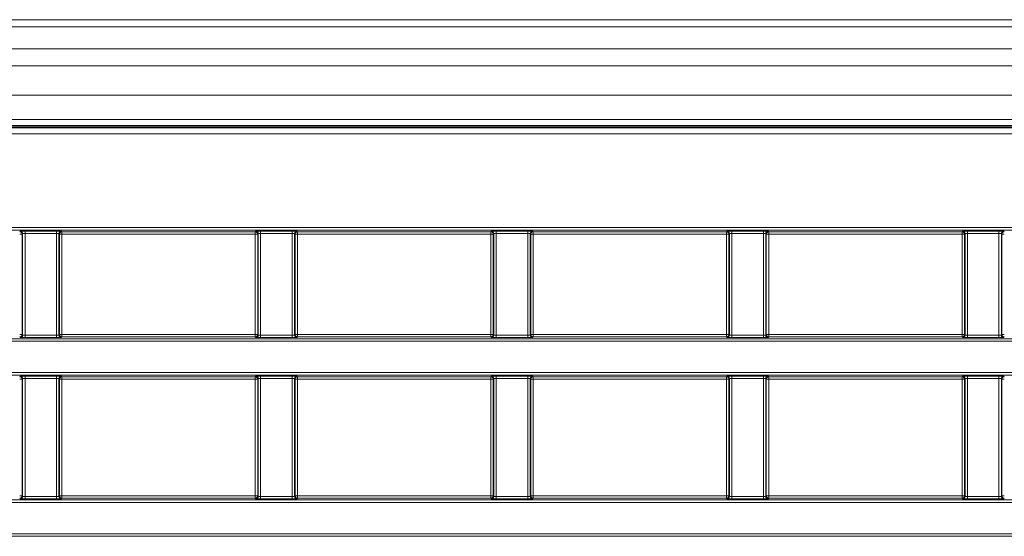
# Model space of a CAD drawing. Header units: millimetres. Extents: x 0 to 1118, y 0 to 864.
# Tile 361 of 390: x 542 to 562, y 662 to 673. Entities that reach past the tile are written whole.
import ezdxf

# ---------------------------------------------------------------- set-up
doc = ezdxf.new("R2010")
doc.units = ezdxf.units.MM

msp = doc.modelspace()

# ---------------------------------------------------------------- linework, layer by layer
at = {"color": 7, "linetype": 'Continuous', "lineweight": 15}
for p, q in [((607.0387, 673.0354), (472.6137, 673.0354)), ((607.0387, 670.9729), (472.6137, 670.9729)), ((471.8311, 670.8175), (607.8213, 670.8175))]:
    msp.add_line(p, q, dxfattribs=at)
at = {"color": 9, "linetype": 'Continuous', "lineweight": 0}
for p, q in [((607.0387, 672.8889), (472.6137, 672.8889)), ((607.0387, 672.4318), (472.6137, 672.4318)), ((607.0387, 672.0783), (472.6137, 672.0783)), ((607.0387, 671.4729), (472.6137, 671.4729)), ((471.8384, 670.8), (607.8141, 670.8)), ((607.0387, 670.8479), (472.6137, 670.8479)), ((607.8141, 670.675), (471.8384, 670.675)), ((474.3861, 668.7341), (605.2664, 668.7341)), ((605.2664, 668.6841), (474.3861, 668.6841)), ((541.8265, 668.6487), (541.8379, 668.6601)), ((541.8765, 668.5987), (541.8265, 668.5987)), ((541.8879, 668.6101), (541.8765, 668.5987)), ((541.8765, 668.5987), (541.8765, 666.5216)), ((541.8879, 666.5102), (541.8879, 668.6101)), ((541.9379, 668.6618), (542.5896, 668.6618)), ((541.9379, 668.6618), (541.9379, 668.6118)), ((542.5896, 668.6118), (541.9379, 668.6118)), ((541.9379, 668.6118), (541.9379, 666.5085)), ((542.5896, 668.6618), (542.5896, 668.6118)), ((542.5896, 666.5085), (542.5896, 668.6118)), ((542.6396, 668.6101), (542.6396, 666.5102)), ((542.651, 668.5987), (542.6396, 668.6101)), ((542.651, 666.5216), (542.651, 668.5987)), ((542.701, 668.5987), (542.651, 668.5987)), ((542.6896, 668.6601), (542.701, 668.6487)), ((542.701, 668.6487), (546.7015, 668.6487)), ((542.701, 668.6487), (542.701, 668.5987)), ((542.701, 668.5987), (542.701, 666.5216)), ((546.7015, 668.5987), (542.701, 668.5987)), ((546.7015, 668.6487), (546.7129, 668.6601)), ((546.7015, 668.6487), (546.7015, 668.5987)), ((546.7015, 666.5216), (546.7015, 668.5987)), ((546.7515, 668.5987), (546.7015, 668.5987)), ((546.7629, 668.6101), (546.7515, 668.5987)), ((546.7515, 668.5987), (546.7515, 666.5216)), ((546.7629, 666.5102), (546.7629, 668.6101)), ((546.8129, 668.6618), (547.4646, 668.6618)), ((546.8129, 668.6618), (546.8129, 668.6118)), ((547.4646, 668.6118), (546.8129, 668.6118)), ((546.8129, 668.6118), (546.8129, 666.5085)), ((547.4646, 668.6618), (547.4646, 668.6118)), ((547.4646, 666.5085), (547.4646, 668.6118)), ((547.5146, 668.6101), (547.5146, 666.5102)), ((547.526, 668.5987), (547.5146, 668.6101)), ((547.526, 666.5216), (547.526, 668.5987)), ((547.576, 668.5987), (547.526, 668.5987)), ((547.5646, 668.6601), (547.576, 668.6487)), ((547.576, 668.6487), (551.5765, 668.6487)), ((547.576, 668.6487), (547.576, 668.5987)), ((547.576, 668.5987), (547.576, 666.5216)), ((551.5765, 668.5987), (547.576, 668.5987)), ((551.5765, 668.6487), (551.5879, 668.6601)), ((551.5765, 668.6487), (551.5765, 668.5987)), ((551.5765, 666.5216), (551.5765, 668.5987)), ((551.6265, 668.5987), (551.5765, 668.5987)), ((551.6379, 668.6101), (551.6265, 668.5987)), ((551.6265, 668.5987), (551.6265, 666.5216)), ((551.6379, 666.5102), (551.6379, 668.6101)), ((551.6879, 668.6618), (552.3396, 668.6618)), ((551.6879, 668.6618), (551.6879, 668.6118)), ((552.3396, 668.6118), (551.6879, 668.6118)), ((551.6879, 668.6118), (551.6879, 666.5085)), ((552.3396, 668.6618), (552.3396, 668.6118)), ((552.3396, 666.5085), (552.3396, 668.6118)), ((552.3896, 668.6101), (552.3896, 666.5102)), ((552.401, 668.5987), (552.3896, 668.6101)), ((552.401, 666.5216), (552.401, 668.5987)), ((552.451, 668.5987), (552.401, 668.5987)), ((552.4396, 668.6601), (552.451, 668.6487)), ((552.451, 668.6487), (556.4515, 668.6487)), ((552.451, 668.6487), (552.451, 668.5987)), ((552.451, 668.5987), (552.451, 666.5216)), ((556.4515, 668.5987), (552.451, 668.5987)), ((556.4515, 668.6487), (556.4629, 668.6601)), ((556.4515, 668.6487), (556.4515, 668.5987)), ((556.4515, 666.5216), (556.4515, 668.5987)), ((556.5015, 668.5987), (556.4515, 668.5987)), ((556.5129, 668.6101), (556.5015, 668.5987)), ((556.5015, 668.5987), (556.5015, 666.5216)), ((556.5129, 666.5102), (556.5129, 668.6101)), ((556.5629, 668.6618), (557.2146, 668.6618)), ((556.5629, 668.6618), (556.5629, 668.6118)), ((557.2146, 668.6118), (556.5629, 668.6118)), ((556.5629, 668.6118), (556.5629, 666.5085)), ((557.2146, 668.6618), (557.2146, 668.6118)), ((557.2146, 666.5085), (557.2146, 668.6118)), ((557.2646, 668.6101), (557.2646, 666.5102)), ((557.276, 668.5987), (557.2646, 668.6101)), ((557.276, 666.5216), (557.276, 668.5987)), ((557.326, 668.5987), (557.276, 668.5987)), ((557.3146, 668.6601), (557.326, 668.6487)), ((557.326, 668.6487), (561.3265, 668.6487)), ((557.326, 668.6487), (557.326, 668.5987)), ((561.3265, 668.5987), (557.326, 668.5987)), ((557.326, 668.5987), (557.326, 666.5216)), ((561.3265, 668.6487), (561.3379, 668.6601)), ((561.3265, 668.6487), (561.3265, 668.5987)), ((561.3765, 668.5987), (561.3265, 668.5987)), ((561.3265, 666.5216), (561.3265, 668.5987)), ((561.3879, 668.6101), (561.3765, 668.5987)), ((561.3765, 668.5987), (561.3765, 666.5216)), ((561.3879, 666.5102), (561.3879, 668.6101)), ((561.4379, 668.6618), (562.0896, 668.6618)), ((561.4379, 668.6618), (561.4379, 668.6118)), ((562.0896, 668.6118), (561.4379, 668.6118)), ((561.4379, 668.6118), (561.4379, 666.5085)), ((562.0896, 668.6618), (562.0896, 668.6118)), ((562.0896, 666.5085), (562.0896, 668.6118)), ((562.1396, 668.6101), (562.1396, 666.5102)), ((562.151, 668.5987), (562.1396, 668.6101)), ((562.151, 666.5216), (562.151, 668.5987)), ((562.201, 668.5987), (562.151, 668.5987)), ((562.1896, 668.6601), (562.201, 668.6487)), ((541.8765, 666.5216), (541.8265, 666.5216)), ((541.8379, 666.4602), (541.8265, 666.4716)), ((541.8765, 666.5216), (541.8879, 666.5102)), ((541.9379, 666.5085), (542.5896, 666.5085)), ((541.9379, 666.5085), (541.9379, 666.4585)), ((542.5896, 666.4585), (541.9379, 666.4585)), ((542.5896, 666.5085), (542.5896, 666.4585)), ((542.6396, 666.5102), (542.651, 666.5216)), ((542.701, 666.5216), (542.651, 666.5216)), ((542.701, 666.4716), (542.6896, 666.4602)), ((542.701, 666.5216), (542.701, 666.4716)), ((542.701, 666.5216), (546.7015, 666.5216)), ((546.7015, 666.4716), (542.701, 666.4716)), ((546.7015, 666.5216), (546.7015, 666.4716)), ((546.7515, 666.5216), (546.7015, 666.5216)), ((546.7129, 666.4602), (546.7015, 666.4716)), ((546.7515, 666.5216), (546.7629, 666.5102)), ((546.8129, 666.5085), (546.8129, 666.4585)), ((546.8129, 666.5085), (547.4646, 666.5085)), ((547.4646, 666.4585), (546.8129, 666.4585)), ((547.4646, 666.5085), (547.4646, 666.4585)), ((547.5146, 666.5102), (547.526, 666.5216)), ((547.576, 666.5216), (547.526, 666.5216)), ((547.576, 666.4716), (547.5646, 666.4602)), ((547.576, 666.5216), (551.5765, 666.5216)), ((547.576, 666.5216), (547.576, 666.4716)), ((551.5765, 666.4716), (547.576, 666.4716)), ((551.5765, 666.5216), (551.5765, 666.4716)), ((551.6265, 666.5216), (551.5765, 666.5216)), ((551.5879, 666.4602), (551.5765, 666.4716)), ((551.6265, 666.5216), (551.6379, 666.5102)), ((551.6879, 666.5085), (552.3396, 666.5085)), ((551.6879, 666.5085), (551.6879, 666.4585)), ((552.3396, 666.4585), (551.6879, 666.4585)), ((552.3396, 666.5085), (552.3396, 666.4585)), ((552.3896, 666.5102), (552.401, 666.5216)), ((552.451, 666.5216), (552.401, 666.5216)), ((552.451, 666.4716), (552.4396, 666.4602)), ((552.451, 666.5216), (556.4515, 666.5216)), ((552.451, 666.5216), (552.451, 666.4716)), ((556.4515, 666.4716), (552.451, 666.4716)), ((556.4515, 666.5216), (556.4515, 666.4716)), ((556.5015, 666.5216), (556.4515, 666.5216)), ((556.4629, 666.4602), (556.4515, 666.4716)), ((556.5015, 666.5216), (556.5129, 666.5102)), ((556.5629, 666.5085), (557.2146, 666.5085)), ((556.5629, 666.5085), (556.5629, 666.4585)), ((557.2146, 666.4585), (556.5629, 666.4585)), ((557.2146, 666.5085), (557.2146, 666.4585)), ((557.2646, 666.5102), (557.276, 666.5216)), ((557.326, 666.5216), (557.276, 666.5216)), ((557.326, 666.4716), (557.3146, 666.4602)), ((557.326, 666.5216), (561.3265, 666.5216)), ((557.326, 666.5216), (557.326, 666.4716)), ((561.3265, 666.4716), (557.326, 666.4716)), ((561.3265, 666.5216), (561.3265, 666.4716)), ((561.3765, 666.5216), (561.3265, 666.5216)), ((561.3379, 666.4602), (561.3265, 666.4716)), ((561.3765, 666.5216), (561.3879, 666.5102)), ((561.4379, 666.5085), (561.4379, 666.4585)), ((561.4379, 666.5085), (562.0896, 666.5085)), ((562.0896, 666.4585), (561.4379, 666.4585)), ((562.0896, 666.5085), (562.0896, 666.4585)), ((562.1396, 666.5102), (562.151, 666.5216)), ((562.201, 666.5216), (562.151, 666.5216)), ((562.201, 666.4716), (562.1896, 666.4602)), ((476.1302, 666.4362), (603.5223, 666.4362)), ((603.5223, 666.3862), (476.1302, 666.3862)), ((510.5109, 665.7345), (603.5223, 665.7345)), ((603.5223, 665.6845), (510.6108, 665.6845)), ((541.8265, 665.6491), (541.8379, 665.6605)), ((541.9379, 665.6622), (542.5896, 665.6622)), ((541.9379, 665.6622), (541.9379, 665.6122)), ((542.5896, 665.6622), (542.5896, 665.6122)), ((542.6896, 665.6605), (542.701, 665.6491)), ((542.701, 665.6491), (546.7015, 665.6491)), ((542.701, 665.6491), (542.701, 665.5991)), ((546.7015, 665.6491), (546.7129, 665.6605)), ((546.7015, 665.6491), (546.7015, 665.5991)), ((546.8129, 665.6622), (547.4646, 665.6622)), ((546.8129, 665.6622), (546.8129, 665.6122)), ((547.4646, 665.6622), (547.4646, 665.6122)), ((547.5646, 665.6605), (547.576, 665.6491)), ((547.576, 665.6491), (551.5765, 665.6491)), ((547.576, 665.5991), (547.576, 665.6491)), ((551.5765, 665.6491), (551.5879, 665.6605)), ((551.5765, 665.5991), (551.5765, 665.6491)), ((551.6879, 665.6622), (552.3396, 665.6622)), ((551.6879, 665.6122), (551.6879, 665.6622)), ((552.3396, 665.6122), (552.3396, 665.6622)), ((552.4396, 665.6605), (552.451, 665.6491)), ((552.451, 665.6491), (556.4515, 665.6491)), ((552.451, 665.5991), (552.451, 665.6491)), ((556.4515, 665.6491), (556.4629, 665.6605)), ((556.4515, 665.5991), (556.4515, 665.6491)), ((556.5629, 665.6622), (557.2146, 665.6622)), ((556.5629, 665.6122), (556.5629, 665.6622)), ((557.2146, 665.6122), (557.2146, 665.6622)), ((557.3146, 665.6605), (557.326, 665.6491)), ((557.326, 665.6491), (561.3265, 665.6491)), ((557.326, 665.5991), (557.326, 665.6491)), ((561.3265, 665.6491), (561.3379, 665.6605)), ((561.3265, 665.5991), (561.3265, 665.6491)), ((561.4379, 665.6622), (562.0896, 665.6622)), ((561.4379, 665.6122), (561.4379, 665.6622)), ((562.0896, 665.6122), (562.0896, 665.6622)), ((562.1896, 665.6605), (562.201, 665.6491)), ((541.8765, 665.5991), (541.8265, 665.5991)), ((541.8879, 665.6105), (541.8765, 665.5991)), ((541.8765, 665.5991), (541.8765, 663.1855)), ((541.8879, 663.1741), (541.8879, 665.6105)), ((542.5896, 665.6122), (541.9379, 665.6122)), ((541.9379, 665.6122), (541.9379, 663.1724)), ((542.5896, 663.1724), (542.5896, 665.6122)), ((542.6396, 665.6105), (542.6396, 663.1741)), ((542.651, 665.5991), (542.6396, 665.6105)), ((542.651, 663.1855), (542.651, 665.5991)), ((542.701, 665.5991), (542.651, 665.5991)), ((542.701, 665.5991), (542.701, 663.1855)), ((546.7015, 665.5991), (542.701, 665.5991)), ((546.7515, 665.5991), (546.7015, 665.5991)), ((546.7015, 663.1855), (546.7015, 665.5991)), ((546.7629, 665.6105), (546.7515, 665.5991)), ((546.7515, 665.5991), (546.7515, 663.1855)), ((546.7629, 663.1741), (546.7629, 665.6105)), ((547.4646, 665.6122), (546.8129, 665.6122)), ((546.8129, 665.6122), (546.8129, 663.1724)), ((547.4646, 663.1724), (547.4646, 665.6122)), ((547.5146, 665.6105), (547.5146, 663.1741)), ((547.526, 665.5991), (547.5146, 665.6105)), ((547.526, 663.1855), (547.526, 665.5991)), ((547.576, 665.5991), (547.526, 665.5991)), ((551.5765, 665.5991), (547.576, 665.5991)), ((547.576, 665.5991), (547.576, 663.1855)), ((551.6265, 665.5991), (551.5765, 665.5991)), ((551.5765, 663.1855), (551.5765, 665.5991)), ((551.6379, 665.6105), (551.6265, 665.5991)), ((551.6265, 665.5991), (551.6265, 663.1855)), ((551.6379, 663.1741), (551.6379, 665.6105)), ((552.3396, 665.6122), (551.6879, 665.6122)), ((551.6879, 665.6122), (551.6879, 663.1724)), ((552.3396, 663.1724), (552.3396, 665.6122)), ((552.3896, 665.6105), (552.3896, 663.1741)), ((552.401, 665.5991), (552.3896, 665.6105)), ((552.401, 663.1855), (552.401, 665.5991)), ((552.451, 665.5991), (552.401, 665.5991)), ((552.451, 665.5991), (552.451, 663.1855)), ((556.4515, 665.5991), (552.451, 665.5991)), ((556.5015, 665.5991), (556.4515, 665.5991)), ((556.4515, 663.1855), (556.4515, 665.5991)), ((556.5129, 665.6105), (556.5015, 665.5991)), ((556.5015, 665.5991), (556.5015, 663.1855)), ((556.5129, 663.1741), (556.5129, 665.6105)), ((557.2146, 665.6122), (556.5629, 665.6122)), ((556.5629, 665.6122), (556.5629, 663.1724)), ((557.2146, 663.1724), (557.2146, 665.6122)), ((557.2646, 665.6105), (557.2646, 663.1741)), ((557.276, 665.5991), (557.2646, 665.6105)), ((557.276, 663.1855), (557.276, 665.5991)), ((557.326, 665.5991), (557.276, 665.5991)), ((557.326, 665.5991), (557.326, 663.1855)), ((561.3265, 665.5991), (557.326, 665.5991)), ((561.3765, 665.5991), (561.3265, 665.5991)), ((561.3265, 663.1855), (561.3265, 665.5991)), ((561.3879, 665.6105), (561.3765, 665.5991)), ((561.3765, 665.5991), (561.3765, 663.1855)), ((561.3879, 663.1741), (561.3879, 665.6105)), ((562.0896, 665.6122), (561.4379, 665.6122)), ((561.4379, 665.6122), (561.4379, 663.1724)), ((562.0896, 663.1724), (562.0896, 665.6122)), ((562.1396, 665.6105), (562.1396, 663.1741)), ((562.151, 665.5991), (562.1396, 665.6105)), ((562.151, 663.1855), (562.151, 665.5991)), ((562.201, 665.5991), (562.151, 665.5991)), ((603.9156, 663.0501), (487.7146, 663.0501)), ((487.8146, 663.1001), (603.9156, 663.1001)), ((541.8765, 663.1855), (541.8265, 663.1855)), ((541.8379, 663.1241), (541.8265, 663.1355)), ((541.8765, 663.1855), (541.8879, 663.1741)), ((541.9379, 663.1724), (542.5896, 663.1724)), ((541.9379, 663.1724), (541.9379, 663.1224)), ((542.5896, 663.1224), (541.9379, 663.1224)), ((542.5896, 663.1724), (542.5896, 663.1224)), ((542.6396, 663.1741), (542.651, 663.1855)), ((542.701, 663.1855), (542.651, 663.1855)), ((542.701, 663.1355), (542.6896, 663.1241)), ((542.701, 663.1855), (546.7015, 663.1855)), ((542.701, 663.1855), (542.701, 663.1355)), ((546.7015, 663.1355), (542.701, 663.1355)), ((546.7015, 663.1855), (546.7015, 663.1355)), ((546.7515, 663.1855), (546.7015, 663.1855)), ((546.7129, 663.1241), (546.7015, 663.1355)), ((546.7515, 663.1855), (546.7629, 663.1741)), ((546.8129, 663.1724), (546.8129, 663.1224)), ((546.8129, 663.1724), (547.4646, 663.1724)), ((547.4646, 663.1224), (546.8129, 663.1224)), ((547.4646, 663.1724), (547.4646, 663.1224)), ((547.5146, 663.1741), (547.526, 663.1855)), ((547.576, 663.1855), (547.526, 663.1855)), ((547.576, 663.1355), (547.5646, 663.1241)), ((547.576, 663.1355), (547.576, 663.1855)), ((547.576, 663.1855), (551.5765, 663.1855)), ((551.5765, 663.1355), (547.576, 663.1355)), ((551.5765, 663.1355), (551.5765, 663.1855)), ((551.6265, 663.1855), (551.5765, 663.1855)), ((551.5879, 663.1241), (551.5765, 663.1355)), ((551.6265, 663.1855), (551.6379, 663.1741)), ((551.6879, 663.1224), (551.6879, 663.1724)), ((551.6879, 663.1724), (552.3396, 663.1724)), ((552.3396, 663.1224), (551.6879, 663.1224)), ((552.3396, 663.1224), (552.3396, 663.1724)), ((552.3896, 663.1741), (552.401, 663.1855)), ((552.451, 663.1855), (552.401, 663.1855)), ((552.451, 663.1355), (552.4396, 663.1241)), ((552.451, 663.1355), (552.451, 663.1855)), ((552.451, 663.1855), (556.4515, 663.1855)), ((556.4515, 663.1355), (552.451, 663.1355)), ((556.5015, 663.1855), (556.4515, 663.1855)), ((556.4515, 663.1355), (556.4515, 663.1855)), ((556.4629, 663.1241), (556.4515, 663.1355)), ((556.5015, 663.1855), (556.5129, 663.1741)), ((556.5629, 663.1224), (556.5629, 663.1724)), ((556.5629, 663.1724), (557.2146, 663.1724)), ((557.2146, 663.1224), (556.5629, 663.1224)), ((557.2146, 663.1224), (557.2146, 663.1724)), ((557.2646, 663.1741), (557.276, 663.1855)), ((557.326, 663.1855), (557.276, 663.1855)), ((557.326, 663.1355), (557.3146, 663.1241)), ((557.326, 663.1355), (557.326, 663.1855)), ((557.326, 663.1855), (561.3265, 663.1855)), ((561.3265, 663.1355), (557.326, 663.1355)), ((561.3265, 663.1355), (561.3265, 663.1855)), ((561.3765, 663.1855), (561.3265, 663.1855)), ((561.3379, 663.1241), (561.3265, 663.1355)), ((561.3765, 663.1855), (561.3879, 663.1741)), ((561.4379, 663.1224), (561.4379, 663.1724)), ((561.4379, 663.1724), (562.0896, 663.1724)), ((562.0896, 663.1224), (561.4379, 663.1224)), ((562.0896, 663.1224), (562.0896, 663.1724)), ((562.1396, 663.1741), (562.151, 663.1855)), ((562.201, 663.1855), (562.151, 663.1855)), ((562.201, 663.1355), (562.1896, 663.1241)), ((487.7146, 662.3984), (603.9156, 662.3984)), ((603.9156, 662.3484), (487.8146, 662.3484))]:
    msp.add_line(p, q, dxfattribs=at)
for centre, start, end in [((541.8265, 668.5987), 0.02044, 89.97956), ((541.8379, 668.6101), 0.02044, 89.97956), ((542.6896, 668.6101), 90.02044, 179.97956), ((542.701, 668.5987), 90.02044, 179.97956), ((546.7015, 668.5987), 0.02044, 89.97956), ((546.7129, 668.6101), 0.02044, 89.97956), ((547.5646, 668.6101), 90.02044, 179.97956), ((547.576, 668.5987), 90.02044, 179.97956), ((551.5765, 668.5987), 0.02044, 89.97956), ((551.5879, 668.6101), 0.02044, 89.97956), ((552.4396, 668.6101), 90.02044, 179.97956), ((552.451, 668.5987), 90.02044, 179.97956), ((556.4515, 668.5987), 0.02044, 89.97956), ((556.4629, 668.6101), 0.02044, 89.97956), ((557.3146, 668.6101), 90.02044, 179.97956), ((557.326, 668.5987), 90.02044, 179.97956), ((561.3265, 668.5987), 0.02044, 89.97956), ((561.3379, 668.6101), 0.02044, 89.97956), ((562.1896, 668.6101), 90.02044, 179.97956), ((562.201, 668.5987), 90.02044, 179.97956), ((541.8265, 666.5216), 270.02044, 359.97956), ((541.8379, 666.5102), 270.02044, 359.97956), ((542.6896, 666.5102), 180.02044, 269.97956), ((542.701, 666.5216), 180.02044, 269.97956), ((546.7015, 666.5216), 270.02044, 359.97956), ((546.7129, 666.5102), 270.02044, 359.97956), ((547.5646, 666.5102), 180.02044, 269.97956), ((547.576, 666.5216), 180.02044, 269.97956), ((551.5765, 666.5216), 270.02044, 359.97956), ((551.5879, 666.5102), 270.02044, 359.97956), ((552.4396, 666.5102), 180.02044, 269.97956), ((552.451, 666.5216), 180.02044, 269.97956), ((556.4515, 666.5216), 270.02044, 359.97956), ((556.4629, 666.5102), 270.02044, 359.97956), ((557.3146, 666.5102), 180.02044, 269.97956), ((557.326, 666.5216), 180.02044, 269.97956), ((561.3265, 666.5216), 270.02044, 359.97956), ((561.3379, 666.5102), 270.02044, 359.97956), ((562.1896, 666.5102), 180.02044, 269.97956), ((562.201, 666.5216), 180.02044, 269.97956), ((541.8265, 665.5991), 0.02044, 89.97956), ((541.8379, 665.6105), 0.02044, 89.97956), ((542.6896, 665.6105), 90.02044, 179.97956), ((542.701, 665.5991), 90.02044, 179.97956), ((546.7015, 665.5991), 0.02044, 89.97956), ((546.7129, 665.6105), 0.02044, 89.97956), ((547.5646, 665.6105), 90.02044, 179.97956), ((547.576, 665.5991), 90.02044, 179.97956), ((551.5765, 665.5991), 0.02044, 89.97956), ((551.5879, 665.6105), 0.02044, 89.97956), ((552.4396, 665.6105), 90.02044, 179.97956), ((552.451, 665.5991), 90.02044, 179.97956), ((556.4515, 665.5991), 0.02044, 89.97956), ((556.4629, 665.6105), 0.02044, 89.97956), ((557.3146, 665.6105), 90.02044, 179.97956), ((557.326, 665.5991), 90.02044, 179.97956), ((561.3265, 665.5991), 0.02044, 89.97956), ((561.3379, 665.6105), 0.02044, 89.97956), ((562.1896, 665.6105), 90.02044, 179.97956), ((562.201, 665.5991), 90.02044, 179.97956), ((541.8265, 663.1855), 270.02044, 359.97956), ((541.8379, 663.1741), 270.02044, 359.97956), ((542.6896, 663.1741), 180.02044, 269.97956), ((542.701, 663.1855), 180.02044, 269.97956), ((546.7015, 663.1855), 270.02044, 359.97956), ((546.7129, 663.1741), 270.02044, 359.97956), ((547.5646, 663.1741), 180.02044, 269.97956), ((547.576, 663.1855), 180.02044, 269.97956), ((551.5765, 663.1855), 270.02044, 359.97956), ((551.5879, 663.1741), 270.02044, 359.97956), ((552.4396, 663.1741), 180.02044, 269.97956), ((552.451, 663.1855), 180.02044, 269.97956), ((556.4515, 663.1855), 270.02044, 359.97956), ((556.4629, 663.1741), 270.02044, 359.97956), ((557.3146, 663.1741), 180.02044, 269.97956), ((557.326, 663.1855), 180.02044, 269.97956), ((561.3265, 663.1855), 270.02044, 359.97956), ((561.3379, 663.1741), 270.02044, 359.97956), ((562.1896, 663.1741), 180.02044, 269.97956), ((562.201, 663.1855), 180.02044, 269.97956)]:
    msp.add_arc(centre, 0.05, start, end, dxfattribs=at)
for centre, major_axis, ratio, start_param, end_param in [((541.9379, 668.6601), (0.1, 0), 0.0174551, 1.5707963, 3.1241394), ((541.9379, 668.6101), (0.05, 0), 0.0349101, 1.5707963, 3.1241394), ((542.5896, 668.6601), (0.1, 0), 0.0174551, 0.0174533, 1.5707963), ((542.5896, 668.6101), (0.05, 0), 0.0349101, 0.0174533, 1.5707963), ((546.8129, 668.6601), (0.1, 0), 0.0174551, 1.5707963, 3.1241394), ((546.8129, 668.6101), (0.05, 0), 0.0349101, 1.5707963, 3.1241394), ((547.4646, 668.6601), (0.1, 0), 0.0174551, 0.0174533, 1.5707963), ((547.4646, 668.6101), (0.05, 0), 0.0349101, 0.0174533, 1.5707963), ((551.6879, 668.6601), (0.1, 0), 0.0174551, 1.5707963, 3.1241394), ((551.6879, 668.6101), (0.05, 0), 0.0349101, 1.5707963, 3.1241394), ((552.3396, 668.6601), (0.1, 0), 0.0174551, 0.0174533, 1.5707963), ((552.3396, 668.6101), (0.05, 0), 0.0349101, 0.0174533, 1.5707963), ((556.5629, 668.6601), (0.1, 0), 0.0174551, 1.5707963, 3.1241394), ((556.5629, 668.6101), (0.05, 0), 0.0349101, 1.5707963, 3.1241394), ((557.2146, 668.6601), (0.1, 0), 0.0174551, 0.0174533, 1.5707963), ((557.2146, 668.6101), (0.05, 0), 0.0349101, 0.0174533, 1.5707963), ((561.4379, 668.6601), (0.1, 0), 0.0174551, 1.5707963, 3.1241394), ((561.4379, 668.6101), (0.05, 0), 0.0349101, 1.5707963, 3.1241394), ((562.0896, 668.6601), (0.1, 0), 0.0174551, 0.0174533, 1.5707963), ((562.0896, 668.6101), (0.05, 0), 0.0349101, 0.0174533, 1.5707963), ((541.9379, 666.4602), (0.1, 0), 0.0174551, 3.1590459, 4.712389), ((541.9379, 666.5102), (0.05, 0), 0.0349101, 3.1590459, 4.712389), ((542.5896, 666.5102), (0.05, 0), 0.0349101, 4.712389, 6.265732), ((542.5896, 666.4602), (0.1, 0), 0.0174551, 4.712389, 6.265732), ((546.8129, 666.4602), (0.1, 0), 0.0174551, 3.1590459, 4.712389), ((546.8129, 666.5102), (0.05, 0), 0.0349101, 3.1590459, 4.712389), ((547.4646, 666.5102), (0.05, 0), 0.0349101, 4.712389, 6.265732), ((547.4646, 666.4602), (0.1, 0), 0.0174551, 4.712389, 6.265732), ((551.6879, 666.4602), (0.1, 0), 0.0174551, 3.1590459, 4.712389), ((551.6879, 666.5102), (0.05, 0), 0.0349101, 3.1590459, 4.712389), ((552.3396, 666.5102), (0.05, 0), 0.0349101, 4.712389, 6.265732), ((552.3396, 666.4602), (0.1, 0), 0.0174551, 4.712389, 6.265732), ((556.5629, 666.4602), (0.1, 0), 0.0174551, 3.1590459, 4.712389), ((556.5629, 666.5102), (0.05, 0), 0.0349101, 3.1590459, 4.712389), ((557.2146, 666.5102), (0.05, 0), 0.0349101, 4.712389, 6.265732), ((557.2146, 666.4602), (0.1, 0), 0.0174551, 4.712389, 6.265732), ((561.4379, 666.4602), (0.1, 0), 0.0174551, 3.1590459, 4.712389), ((561.4379, 666.5102), (0.05, 0), 0.0349101, 3.1590459, 4.712389), ((562.0896, 666.5102), (0.05, 0), 0.0349101, 4.712389, 6.265732), ((562.0896, 666.4602), (0.1, 0), 0.0174551, 4.712389, 6.265732), ((541.9379, 665.6605), (0.1, 0), 0.0174551, 1.5707963, 3.1241394), ((542.5896, 665.6605), (0.1, 0), 0.0174551, 0.0174533, 1.5707963), ((546.8129, 665.6605), (0.1, 0), 0.0174551, 1.5707963, 3.1241394), ((547.4646, 665.6605), (0.1, 0), 0.0174551, 0.0174533, 1.5707963), ((551.6879, 665.6605), (0.1, 0), 0.0174551, 1.5707963, 3.1241394), ((552.3396, 665.6605), (0.1, 0), 0.0174551, 0.0174533, 1.5707963), ((556.5629, 665.6605), (0.1, 0), 0.0174551, 1.5707963, 3.1241394), ((557.2146, 665.6605), (0.1, 0), 0.0174551, 0.0174533, 1.5707963), ((561.4379, 665.6605), (0.1, 0), 0.0174551, 1.5707963, 3.1241394), ((562.0896, 665.6605), (0.1, 0), 0.0174551, 0.0174533, 1.5707963), ((541.9379, 665.6105), (0.05, 0), 0.0349101, 1.5707963, 3.1241394), ((542.5896, 665.6105), (0.05, 0), 0.0349101, 0.0174533, 1.5707963), ((546.8129, 665.6105), (0.05, 0), 0.0349101, 1.5707963, 3.1241394), ((547.4646, 665.6105), (0.05, 0), 0.0349101, 0.0174533, 1.5707963), ((551.6879, 665.6105), (0.05, 0), 0.0349101, 1.5707963, 3.1241394), ((552.3396, 665.6105), (0.05, 0), 0.0349101, 0.0174533, 1.5707963), ((556.5629, 665.6105), (0.05, 0), 0.0349101, 1.5707963, 3.1241394), ((557.2146, 665.6105), (0.05, 0), 0.0349101, 0.0174533, 1.5707963), ((561.4379, 665.6105), (0.05, 0), 0.0349101, 1.5707963, 3.1241394), ((562.0896, 665.6105), (0.05, 0), 0.0349101, 0.0174533, 1.5707963), ((541.9379, 663.1241), (0.1, 0), 0.0174551, 3.1590459, 4.712389), ((541.9379, 663.1741), (0.05, 0), 0.0349101, 3.1590459, 4.712389), ((542.5896, 663.1741), (0.05, 0), 0.0349101, 4.712389, 6.265732), ((542.5896, 663.1241), (0.1, 0), 0.0174551, 4.712389, 6.265732), ((546.8129, 663.1241), (0.1, 0), 0.0174551, 3.1590459, 4.712389), ((546.8129, 663.1741), (0.05, 0), 0.0349101, 3.1590459, 4.712389), ((547.4646, 663.1741), (0.05, 0), 0.0349101, 4.712389, 6.265732), ((547.4646, 663.1241), (0.1, 0), 0.0174551, 4.712389, 6.265732), ((551.6879, 663.1241), (0.1, 0), 0.0174551, 3.1590459, 4.712389), ((551.6879, 663.1741), (0.05, 0), 0.0349101, 3.1590459, 4.712389), ((552.3396, 663.1741), (0.05, 0), 0.0349101, 4.712389, 6.265732), ((552.3396, 663.1241), (0.1, 0), 0.0174551, 4.712389, 6.265732), ((556.5629, 663.1241), (0.1, 0), 0.0174551, 3.1590459, 4.712389), ((556.5629, 663.1741), (0.05, 0), 0.0349101, 3.1590459, 4.712389), ((557.2146, 663.1741), (0.05, 0), 0.0349101, 4.712389, 6.265732), ((557.2146, 663.1241), (0.1, 0), 0.0174551, 4.712389, 6.265732), ((561.4379, 663.1241), (0.1, 0), 0.0174551, 3.1590459, 4.712389), ((561.4379, 663.1741), (0.05, 0), 0.0349101, 3.1590459, 4.712389), ((562.0896, 663.1741), (0.05, 0), 0.0349101, 4.712389, 6.265732), ((562.0896, 663.1241), (0.1, 0), 0.0174551, 4.712389, 6.265732)]:
    msp.add_ellipse(centre, major_axis=major_axis, ratio=ratio, start_param=start_param, end_param=end_param, dxfattribs=at)

doc.saveas('drawing.dxf')
